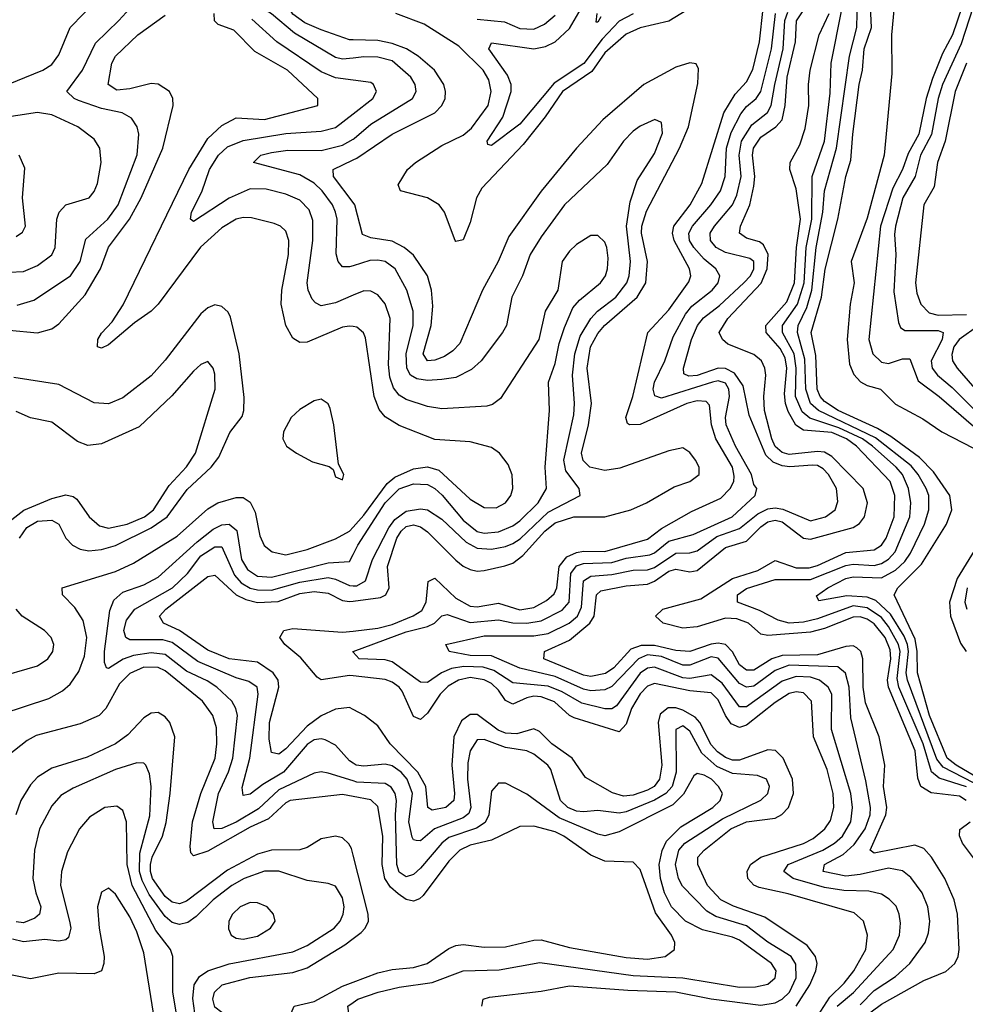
# Model space of a CAD drawing. Header units: inches. Extents: x 884549 to 1028252, y 526810 to 653624.
# Tile 732 of 1056: x 999059 to 1001727, y 584555 to 587332. Entities that reach past the tile are written whole.
import ezdxf

# ---------------------------------------------------------------- set-up
doc = ezdxf.new("R2010")
doc.units = ezdxf.units.IN
doc.header["$MEASUREMENT"] = 0
doc.layers.add('A9598', color=7, linetype='Continuous')
doc.layers.add('B0508', color=7, linetype='Continuous')

msp = doc.modelspace()

# ---------------------------------------------------------------- linework, layer by layer
at = {"layer": 'A9598', "color": 5}
for points, elevation in [([(1000000, 587224.3), (999970, 587221.2), (999950, 587225.4), (999834.2, 587294.2), (999770, 587348.7), (999736.6, 587370), (999725.1, 587390), (999730, 587401.6), (999778.2, 587450), (999792.1, 587487.9), (999786.5, 587530), (999770.2, 587590), (999769, 587611), (999777.2, 587622.8), (999790, 587625.4), (999850, 587613.3), (999909.2, 587610.8), (999970, 587629.2), (1000000, 587630.4)], 2040), ([(1000000, 587275.2), (999990, 587275.4), (999910, 587303.6), (999863.9, 587323.9), (999830, 587347.9), (999805.3, 587390), (999809.6, 587410), (999836, 587450), (999843.1, 587470), (999842.3, 587510), (999824.6, 587570), (999830, 587574.8), (999850, 587578.6), (999890, 587575.4), (999957.8, 587557.8), (1000000, 587538.4)], 2020), ([(999052.6, 586527.4), (999099, 586541), (999203.1, 586610), (999230.3, 586650), (999246.1, 586713.9), (999308.3, 586770), (999337.6, 586810), (999391.3, 586951.3), (999396, 587010), (999390.7, 587030.7), (999374.6, 587054.6), (999348.3, 587070), (999290, 587081.8), (999224.9, 587104.9), (999213.3, 587110), (999192.5, 587130), (999236.4, 587190), (999273.5, 587266.5), (999339.1, 587330), (999411.7, 587410)], 2140), ([(998879.8, 587090), (999124.7, 587190), (999150, 587206.4), (999170, 587232.9), (999202, 587310), (999279.3, 587390)], 2160), ([(1000000, 586466.8), (999990, 586468.5), (999970, 586465.4), (999870, 586423.1), (999850, 586422), (999830, 586434.4), (999809.9, 586470), (999796.7, 586530), (999799.2, 586570), (999817.6, 586670), (999818.8, 586710), (999810, 586736.2), (999795.5, 586750), (999777.6, 586757.6), (999713.7, 586773.7), (999690, 586774.4), (999670, 586769.4), (999630, 586745.2), (999569.5, 586690.5), (999450.3, 586530), (999430.1, 586510), (999382.9, 586477.1), (999310, 586415), (999290, 586406.2), (999279.2, 586410), (999280.3, 586430), (999290, 586448.6), (999320, 586480), (999351.7, 586528.3), (999536.8, 586910), (999590, 586997), (999630, 587033.6), (999670, 587055.5), (999750, 587050.7), (999900.4, 587090), (999900.7, 587110), (999815.3, 587190), (999723.2, 587243.2), (999663.2, 587303.2), (999619.2, 587319.2), (999609.4, 587329.4), (999608, 587350)], 2080), ([(999030, 586456.5), (999110, 586449.3), (999150, 586460.6), (999170, 586474.6), (999243.8, 586556.2), (999287.7, 586630), (999309.6, 586690.4), (999369.4, 586770), (999401.8, 586830), (999463.3, 586970), (999492, 587090), (999491.1, 587110), (999482, 587130), (999450.3, 587150.3), (999430, 587152.5), (999370, 587137.6), (999333.8, 587133.8), (999308.6, 587150), (999319.4, 587210), (999329.9, 587230), (999392.8, 587290), (999470, 587345.4)], 2120), ([(1000000, 587161.8), (999950, 587168.5), (999910, 587185.5), (999784.6, 587270), (999714.2, 587334.2)], 2060), ([(999030, 586620.1), (999070, 586622.7), (999110, 586639.4), (999150, 586669.5), (999159.9, 586690), (999164.6, 586770), (999171.1, 586790), (999190, 586810.1), (999255.3, 586830), (999270, 586848), (999278.6, 586870), (999289.1, 586930), (999285.2, 586970), (999270, 586995.9), (999223.1, 587030), (999150, 587064.3), (999109.6, 587070.4), (998930, 587043.4)], 2160), ([(1000000, 586555.3), (999950, 586534.3), (999910, 586525.8), (999893.4, 586533.4), (999884.2, 586544.2), (999873.2, 586570), (999870.8, 586590), (999886.5, 586710), (999886.5, 586766.5), (999876.1, 586796.1), (999850, 586823.1), (999810, 586840.3), (999754.3, 586854.3), (999710, 586855.8), (999650, 586829.3), (999550, 586763.2), (999541.4, 586770), (999543.9, 586790), (999573.1, 586846.9), (999595.1, 586910), (999619.8, 586950), (999645.8, 586974.2), (999690, 586991.6), (999810, 587011.3), (999910, 587018), (999950, 587028.8), (1000000, 587067.1)], 2060), ([(1000000, 586638.4), (999990, 586635.3), (999970, 586635.2), (999958, 586650), (999951.9, 586671.9), (999954.7, 586770), (999950.6, 586790), (999941.5, 586810), (999912.2, 586850), (999890, 586871.1), (999850, 586894.9), (999718.9, 586930), (999739.8, 586950), (999770, 586958.2), (999815.6, 586964.4), (999910, 586963.9), (999970, 586978.1), (1000000, 586995.7)], 2040), ([(999050, 586721.2), (999067.1, 586732.9), (999075.4, 586750), (999067.5, 586830), (999073.6, 586913.6), (999058.2, 586950)], 2180), ([(1000000, 586816.4), (999944.7, 586890), (999943.4, 586910), (1000000, 586937.1)], 2020), ([(999058.8, 585870), (999079.7, 585900.3), (999110, 585918.4), (999150, 585920.9), (999169.5, 585909.5), (999190.1, 585870), (999208, 585850), (999230, 585838.9), (999254.8, 585834.8), (999290, 585837.7), (999330, 585849), (999430, 585899.4), (999475.2, 585930), (999532.2, 586007.8), (999599.9, 586070), (999621.2, 586098.8), (999652, 586168), (999686.6, 586213.4), (999691.8, 586230), (999692.8, 586267.2), (999679, 586390), (999653.8, 586493.8), (999647.3, 586507.3), (999630, 586523.9), (999610, 586527.9), (999590, 586519.6), (999570, 586502.8), (999470, 586371.7), (999430, 586327.5), (999350, 586266.1), (999310, 586248.8), (999270, 586251.6), (999170, 586303.1), (999043.2, 586323.2)], 2120), ([(999020.3, 585910), (999070.8, 585949.2), (999150, 585981.9), (999190, 585992.4), (999210, 585987.9), (999220.4, 585980.4), (999255.3, 585930), (999284.6, 585904.6), (999310, 585898.5), (999363, 585910), (999411.2, 585930), (999437.2, 585950), (999481.4, 586018.6), (999530, 586071.5), (999555.4, 586110), (999610.4, 586290), (999610, 586332.7), (999604.8, 586350), (999590, 586368.5), (999570, 586359.8), (999550, 586341), (999488.3, 586271.7), (999396.1, 586183.9), (999290, 586135.8), (999251.7, 586131.7), (999222.3, 586142.3), (999150, 586197), (999090, 586209.9), (999050, 586227)], 2140), ([(999010, 585374.4), (999142.1, 585417.9), (999180.6, 585439.4), (999201.8, 585458.2), (999226.1, 585493.9), (999242.3, 585537.7), (999248.9, 585590), (999238.3, 585638.3), (999214.8, 585674.8), (999180.2, 585710), (999179.1, 585730), (999330, 585775.6), (999380.5, 585799.5), (999504.1, 585875.9), (999590, 585952.7), (999618.5, 585970), (999670, 585984.8), (999690, 585984.4), (999710, 585972), (999723.3, 585943.4), (999736.4, 585876.4), (999749.2, 585849.2), (999771.3, 585831.3), (999810, 585823.5), (999870, 585838.5), (999950, 585868.3), (999990, 585889.8), (1000000, 585901.1)], 2080), ([(1000000, 585185.2), (999930, 585206.9), (999910, 585211.1), (999890, 585207.2), (999790, 585160.7), (999733.5, 585106.5), (999670, 585068.9), (999630, 585051.5), (999608.2, 585050), (999604.5, 585070), (999620.1, 585150), (999648.7, 585211.3), (999660.3, 585250), (999673.5, 585370), (999669.5, 585390), (999658.1, 585410), (999615.9, 585450), (999587.9, 585467.9), (999530, 585494.5), (999470, 585542.1), (999430, 585546.3), (999380.4, 585539.6), (999351.2, 585528.8), (999310, 585502.1), (999304.3, 585504.3), (999299, 585519), (999299, 585550), (999313.6, 585666.4), (999324.6, 585695.4), (999350, 585717.4), (999410, 585738.7), (999450, 585759.9), (999560.1, 585859.9), (999605, 585895), (999630, 585907.5), (999650, 585909.8), (999671.7, 585891.7), (999685.4, 585810), (999701.7, 585781.7), (999730, 585763.2), (999770, 585759.7), (999930, 585800.6), (999990, 585804.6), (1000000, 585824.1)], 2060), ([(1000000, 585235.5), (999990, 585242), (999950, 585286.4), (999921.4, 585301.4), (999910, 585304.4), (999890, 585300.9), (999870, 585288.3), (999803.8, 585210), (999745.1, 585174.9), (999710, 585148), (999690, 585144.4), (999686.7, 585166.7), (999708.5, 585250), (999731.7, 585430), (999729.3, 585450), (999706.1, 585466.1), (999670, 585476.2), (999562, 585522), (999490, 585575.9), (999463.2, 585583.2), (999370, 585583.4), (999358.6, 585590), (999353, 585610), (999361.1, 585638.9), (999384.3, 585670), (999490.5, 585730), (999533.2, 585770), (999570, 585820.6), (999610, 585845.6), (999630, 585846), (999665.4, 585765.4), (999684.4, 585744.4), (999710, 585729.3), (999730, 585724.2), (999770, 585723.8), (999850, 585745.8), (999930, 585759.1), (999950, 585754.7), (999990, 585736.2), (1000000, 585735.9)], 2040), ([(1000000, 585387.2), (999990, 585392.6), (999950, 585387.6), (999910, 585368.8), (999870, 585339.7), (999810, 585275.5), (999790, 585260.6), (999770, 585266), (999763.1, 585303.1), (999764.4, 585350), (999790.2, 585450), (999789, 585470), (999774.1, 585490), (999730, 585519.9), (999650.1, 585529.9), (999590, 585554), (999510, 585609.7), (999464.8, 585630), (999453.7, 585650), (999471.3, 585670), (999590, 585762.2), (999610, 585765.3), (999669.9, 585709.9), (999696.9, 585696.9), (999730, 585688.6), (999788.7, 585691.3), (999850, 585713.8), (999890, 585719.5), (999930, 585714.8), (999970, 585694.5), (999990, 585691.1), (1000000, 585692.5)], 2020), ([(998985.9, 585474.1), (999110, 585510.4), (999139, 585530), (999152.7, 585550), (999155.4, 585570), (999147.8, 585590), (999129.9, 585610), (999066.2, 585650), (999049.6, 585670)], 2120), ([(1000000, 585481.4), (999990, 585482.5), (999910, 585470.9), (999898.3, 585478.3), (999852.5, 585532.5), (999807.8, 585570), (999793.5, 585590), (999804.1, 585610), (999830, 585615.5), (999970, 585604.5), (1000000, 585608.1)], 1980), ([(1000000, 585548.8), (999998.9, 585550), (1000000, 585550.4)], 1960), ([(1000000, 585141.3), (999970, 585147), (999822.1, 585130), (999810, 585123.9), (999761.6, 585078.4), (999710, 585054.7), (999590, 584987.2), (999550, 584973.8), (999542.5, 584982.5), (999540, 585000), (999546.9, 585070), (999570, 585150.1), (999611, 585250), (999615.9, 585290), (999614.7, 585334.7), (999604.4, 585370), (999575.2, 585410), (999470, 585496), (999450, 585505.2), (999410, 585505.9), (999370, 585488.5), (999341.2, 585458.8), (999302.6, 585390), (999283.6, 585370), (999230, 585346.7), (999106.1, 585313.9), (999080.6, 585299.4), (998990, 585228.9)], 2080), ([(1000000, 584975.8), (999995.1, 584995.1), (999988, 585008), (999970, 585024.5), (999950, 585029.9), (999910, 585022.1), (999870, 584998), (999850, 584991.1), (999770, 584990.2), (999730, 584978.5), (999645.9, 584934.1), (999530, 584846.6), (999510, 584838.7), (999490, 584843.3), (999470, 584859.4), (999434.5, 584910), (999428.1, 584930), (999428, 584950), (999432.9, 584970), (999462.1, 585030), (999472.3, 585067.7), (999484.3, 585150), (999497.4, 585310), (999482.9, 585350), (999470, 585365.9), (999450, 585378.2), (999430, 585376.7), (999410, 585363.7), (999364.2, 585315.8), (999329.8, 585290.2), (999250, 585252.2), (999150, 585221.4), (999110, 585196.4), (999090, 585174.2), (999063, 585130), (999048.8, 585090)], 2120), ([(999556.1, 584510), (999548.1, 584571.9), (999551.9, 584610), (999566.6, 584633.4), (999590, 584650.1), (999650, 584669.8), (999830, 584703.7), (999870, 584721.3), (999946.8, 584770), (999963.6, 584790), (999972.3, 584810), (999974.5, 584830), (999970, 584855.4), (999950, 584888.9), (999930, 584896.5), (999870, 584904.2), (999790.8, 584930.8), (999750, 584930.9), (999692.8, 584910), (999658.1, 584890), (999605.1, 584850), (999557.1, 584802.9), (999533.9, 584786.1), (999510, 584780.7), (999490, 584786), (999470, 584802.7), (999424.8, 584864.8), (999404.5, 584904.5), (999397.7, 584930), (999398.7, 584981.3), (999426.5, 585086.5), (999430.3, 585170), (999425.6, 585205.6), (999415, 585230), (999410, 585235.5), (999390, 585236.1), (999330, 585217.9), (999210, 585164.7), (999176, 585144), (999150, 585114.8), (999115.7, 585050), (999100.8, 584990), (999096.5, 584910), (999104.8, 584870), (999119.4, 584830), (999115.2, 584810), (999102.2, 584797.8), (999070, 584784.8), (999050, 584788.1)], 2140), ([(999511.6, 584471.6), (999491.7, 584590), (999491, 584690), (999484.7, 584710), (999443.8, 584763.8), (999376.5, 584890), (999362.2, 584950), (999361.2, 585070), (999350, 585101.5), (999333.9, 585114), (999299.5, 585110), (999256.6, 585083.4), (999228.3, 585050), (999194.5, 584985.5), (999177.5, 584930), (999174.2, 584890), (999200.3, 584790), (999203.3, 584770), (999196.7, 584743.3), (999190, 584736.8), (999170, 584733.5), (999130, 584737.9), (999070, 584731.7), (999039.1, 584739.1)], 2160), ([(999437, 584530), (999410, 584700.4), (999390, 584759.8), (999370, 584802), (999330, 584865.6), (999310, 584882.6), (999290, 584871.5), (999278.6, 584830), (999283.3, 584770), (999298, 584690), (999297.2, 584670), (999290.1, 584649.9), (999270, 584641.7), (999170, 584643.6), (999090, 584626.9), (999010, 584642.7)], 2180), ([(1000000, 584294.8), (999990, 584294.6), (999970, 584299.9), (999850, 584378.7), (999790, 584424.8), (999730, 584445.8), (999718.1, 584458.1), (999689.4, 584510), (999670, 584521.7), (999630, 584532), (999610, 584547.2), (999604.1, 584570), (999609.3, 584590), (999630.2, 584609.8), (999708.8, 584631.2), (999830, 584645.2), (999870, 584658.2), (999976.7, 584723.3), (1000000, 584741)], 2120), ([(1000000, 584458), (999984.4, 584464.4), (999922.7, 584482.7), (999858.3, 584510), (999825.3, 584530), (999833.6, 584550), (999890, 584563.2), (999970, 584606.2), (1000000, 584617.7)], 2080), ([(1000000, 584527.2), (999987.6, 584530), (999985.4, 584550), (1000000, 584560.6)], 2060)]:
    msp.add_lwpolyline(points, dxfattribs=dict(at, elevation=elevation))
for points, elevation in [([(999910, 586261.9), (999890, 586257.9), (999850, 586233.2), (999825, 586210), (999803.9, 586170), (999801.3, 586150), (999811.7, 586130), (999840.3, 586110), (999885.5, 586085.5), (999932.5, 586072.5), (999943.4, 586063.4), (999950, 586043), (999970, 586034.8), (999973.3, 586050), (999959.1, 586079.1), (999945.8, 586190), (999935.6, 586235.6), (999929.4, 586249.4)], 2120), ([(999710, 584842.2), (999680.9, 584830), (999659.8, 584810), (999649.6, 584790), (999648.1, 584768.1), (999656.2, 584750), (999670, 584742.1), (999690, 584739), (999730, 584747.8), (999767, 584770), (999780.3, 584790), (999775.8, 584810), (999757.6, 584830), (999730, 584841.6)], 2160)]:
    msp.add_lwpolyline(points, close=True, dxfattribs=dict(at, elevation=elevation))
at = {"layer": 'B0508', "color": 5}
for points, elevation in [([(1000790, 587348.8), (1000750, 587328.4), (1000702.1, 587277.9), (1000650.8, 587209.2), (1000566.8, 587153.2), (1000470, 587037.9), (1000390, 586978), (1000380.3, 586980.3), (1000378, 586990), (1000422.7, 587057.3), (1000445.8, 587130), (1000445.4, 587150), (1000435.7, 587175.7), (1000383.2, 587250), (1000390, 587267.4), (1000510, 587250.3), (1000543, 587257), (1000570, 587270.1), (1000610, 587307.9), (1000650, 587375.7)], 1960), ([(1001395, 584484.9), (1001490, 584556.1), (1001610, 584622.6), (1001671.7, 584648.3), (1001697.1, 584670), (1001706.8, 584690), (1001709.4, 584710), (1001704.9, 584810), (1001695.3, 584850), (1001668.5, 584910), (1001631.4, 584970), (1001610, 584994.8), (1001584, 585004), (1001470, 584981.9), (1001458.1, 584990), (1001502.1, 585090), (1001505, 585110), (1001495.6, 585170), (1001500.1, 585230), (1001483.4, 585310), (1001445.6, 585405.6), (1001438.9, 585450), (1001437.8, 585530), (1001431.8, 585550), (1001420.4, 585560.4), (1001410, 585566.1), (1001390, 585564.6), (1001310, 585541.1), (1001210, 585539.5), (1001181.4, 585530), (1001130, 585497.6), (1001110, 585497.3), (1001090, 585512.9), (1001069.8, 585549.8), (1001050, 585570.6), (1001030, 585574.1), (1001010, 585571.2), (1000950, 585550.5), (1000910, 585553.6), (1000850, 585567.8), (1000812.5, 585567.5), (1000783.3, 585556.8), (1000735.2, 585504.8), (1000712.1, 585487.9), (1000670, 585479.8), (1000650, 585484), (1000538, 585530), (1000539.4, 585550), (1000610, 585582.6), (1000667.4, 585630), (1000680.2, 585650), (1000686.5, 585710), (1000698.5, 585721.5), (1000770, 585736.1), (1000830, 585740.2), (1000850, 585748.7), (1000890, 585776.6), (1000910, 585782.6), (1000950, 585775), (1000970, 585779.2), (1001050, 585843.4), (1001110, 585861.6), (1001150, 585902.1), (1001170, 585916), (1001190, 585920.4), (1001210, 585916.3), (1001270, 585870.3), (1001290, 585866.8), (1001410, 585900.1), (1001428.6, 585911.4), (1001442.6, 585930), (1001450.9, 585970), (1001438.3, 586010), (1001350, 586100.3), (1001330, 586112.4), (1001310, 586115), (1001230, 586105.8), (1001210, 586111.8), (1001190, 586129.1), (1001180.6, 586150), (1001160.2, 586230), (1001158.2, 586270), (1001163.8, 586330), (1001161.4, 586350), (1001152, 586370), (1001130, 586387.9), (1001057.3, 586417.3), (1001042.2, 586430), (1001032.4, 586450), (1001057, 586490), (1001150.8, 586589.2), (1001167.8, 586630), (1001170.3, 586670), (1001157.3, 586697.3), (1001146.2, 586706.2), (1001110, 586716.3), (1001089.9, 586730), (1001092.5, 586750), (1001119.2, 586810), (1001130, 586863.2), (1001133.3, 586890), (1001126.1, 586950), (1001128.9, 586970), (1001150, 587000.8), (1001192, 587030), (1001210, 587050.1), (1001218.8, 587090), (1001224, 587170), (1001247.4, 587270), (1001250.9, 587329.1), (1001290.7, 587390)], 1920), ([(1001750, 585179.7), (1001664.1, 585224.1), (1001646.3, 585246.3), (1001563.5, 585470), (1001560.3, 585490), (1001566.1, 585550), (1001563.7, 585570), (1001553.9, 585593.9), (1001515.9, 585655.9), (1001474.1, 585694.1), (1001450, 585703.7), (1001392.2, 585707.8), (1001313.6, 585693.6), (1001307.2, 585707.2), (1001339.2, 585730), (1001390, 585755.9), (1001410, 585761.1), (1001490, 585757.8), (1001530, 585779.5), (1001556.2, 585803.8), (1001572.2, 585827.8), (1001611.8, 585910), (1001623.9, 585950), (1001623.6, 585990), (1001616.5, 586010), (1001594.2, 586050), (1001574, 586074), (1001473.2, 586153.2), (1001312.3, 586230), (1001290.2, 586250), (1001277.1, 586290), (1001274.5, 586374.5), (1001253.5, 586450), (1001255.1, 586470), (1001279.3, 586520.7), (1001293.7, 586570), (1001305.9, 586690), (1001325.3, 586790), (1001329.8, 586850.2), (1001363, 586970), (1001400.5, 587230), (1001421.1, 587310), (1001423, 587390)], 1840), ([(1001528.1, 587390), (1001518.3, 587290), (1001519.1, 587180.9), (1001497.5, 586950), (1001450, 586773.1), (1001405, 586650), (1001413, 586590), (1001401.8, 586530), (1001393.4, 586430), (1001400.5, 586360.5), (1001412.1, 586332.1), (1001431.4, 586311.5), (1001450, 586301), (1001487.9, 586290), (1001530, 586248.5), (1001606.6, 586206.6), (1001660.8, 586170), (1001750, 586123.5)], 1820), ([(1000000, 585608.1), (1000070, 585616.5), (1000110, 585626.5), (1000169.1, 585650.9), (1000193.8, 585666.2), (1000205.8, 585690), (1000212.1, 585747.9), (1000230, 585757.5), (1000290, 585701), (1000330, 585678.5), (1000350, 585676.5), (1000410, 585687), (1000470, 585667.6), (1000510, 585674.2), (1000545.5, 585694.5), (1000566.9, 585713.1), (1000574.4, 585730), (1000581.3, 585790), (1000602.8, 585817.2), (1000630, 585829.9), (1000650, 585833.5), (1000710, 585832.5), (1000830, 585867.3), (1000870, 585897.7), (1000954.7, 585945.3), (1001037.1, 585983), (1001063.7, 586010), (1001073.7, 586030), (1001075.2, 586044.8), (1001070.1, 586070.1), (1001023, 586150), (1001011.1, 586190), (1001005, 586245), (1000995.6, 586255.6), (1000970, 586257.2), (1000941.5, 586250), (1000810, 586191), (1000779.7, 586190), (1000773.7, 586193.7), (1000769.6, 586210), (1000788.6, 586270), (1000831.2, 586450), (1000890, 586514.4), (1000947.2, 586592.8), (1000952.3, 586610), (1000949.1, 586630), (1000905.1, 586710), (1000900.9, 586730), (1000904.7, 586750), (1000950.8, 586810), (1000983.1, 586870), (1001045.7, 587070), (1001077.5, 587122.5), (1001110, 587157.4), (1001127.6, 587192.4), (1001145.8, 587270), (1001156.1, 587363.9)], 1980), ([(1000000, 585550.4), (1000150, 585606.1), (1000210, 585620.9), (1000229.4, 585630.6), (1000250, 585650.6), (1000265.5, 585654.5), (1000330, 585632.5), (1000410, 585639.6), (1000450, 585631.4), (1000490, 585630), (1000530, 585637.2), (1000590, 585667.2), (1000609.7, 585690), (1000614.4, 585770), (1000630, 585792.2), (1000650, 585798.3), (1000730, 585801.6), (1000770, 585813.3), (1000836.7, 585823.3), (1000850, 585828.6), (1000890, 585861.6), (1000959.4, 585880.6), (1001069.3, 585930), (1001134.2, 585990), (1001138.3, 586010), (1001130, 586021.6), (1001123.3, 586050), (1001078.6, 586130), (1001052.2, 586190), (1001050, 586210), (1001061.4, 586270), (1001059.6, 586290), (1001050, 586307.2), (1001030, 586313.7), (1001013.7, 586310), (1000870, 586265.2), (1000851.1, 586271.1), (1000846.1, 586290), (1000849.9, 586310), (1000879.5, 586370), (1000902.4, 586437.6), (1000937.9, 586502.1), (1000955.8, 586524.1), (1001012.9, 586570), (1001029.4, 586590), (1001034.6, 586610), (1001023.2, 586630), (1000990, 586657.1), (1000961.4, 586690), (1000949, 586710), (1000946.8, 586730), (1000957, 586750), (1001009.3, 586810), (1001035.9, 586850), (1001048.9, 586890), (1001053.4, 586970), (1001066.1, 587013.9), (1001093.2, 587066.8), (1001110, 587087.7), (1001137.1, 587110), (1001149.8, 587130.2), (1001180.2, 587250), (1001190.9, 587350)], 1960), ([(1000940.8, 587359.2), (1000890, 587328.1), (1000810, 587309.3), (1000770, 587292.1), (1000710, 587238.6), (1000673.6, 587186.4), (1000590.4, 587130), (1000541.7, 587058.3), (1000479.9, 586980.1), (1000362.7, 586857.3), (1000347.5, 586830), (1000330, 586760.9), (1000310, 586711.6), (1000290, 586707.3), (1000287.8, 586710), (1000257.3, 586790), (1000242.7, 586810), (1000209.9, 586829.9), (1000134, 586850), (1000126.8, 586866.8), (1000153.6, 586910), (1000176.3, 586930), (1000250, 586977.6), (1000310, 587007.1), (1000333.8, 587026.2), (1000380.5, 587090), (1000389.6, 587130), (1000382.5, 587162.5), (1000366.9, 587190), (1000297.9, 587257.9), (1000200.1, 587320.1), (1000120.8, 587350)], 1980), ([(1001430, 584554.2), (1001470, 584594.2), (1001530, 584633.8), (1001570.7, 584670), (1001613.8, 584730), (1001622.9, 584757.1), (1001626.7, 584790), (1001621.2, 584830), (1001604.7, 584870), (1001573.1, 584913.1), (1001550, 584931.9), (1001510, 584939), (1001430, 584921.2), (1001390, 584917), (1001325.9, 584930), (1001329.9, 584950), (1001381.9, 584978.1), (1001413.6, 585006.4), (1001443.9, 585050), (1001458.1, 585090), (1001458.9, 585110), (1001445.9, 585185.9), (1001403.7, 585363.7), (1001398.9, 585450), (1001389.1, 585489.1), (1001367.1, 585507.1), (1001230, 585512.3), (1001190, 585496.6), (1001130, 585452.2), (1001110, 585449.7), (1001090, 585460.2), (1001030, 585531.4), (1001010, 585535.7), (1000950, 585512), (1000930, 585512.3), (1000870, 585536.1), (1000830, 585541.3), (1000804.8, 585530), (1000730, 585452), (1000710, 585442), (1000670, 585439.8), (1000650, 585444.2), (1000570, 585480.3), (1000470, 585503.1), (1000390, 585537.9), (1000330, 585539.5), (1000271.2, 585550), (1000261.1, 585570), (1000370, 585594.5), (1000510, 585594.8), (1000550, 585601), (1000609.5, 585630), (1000633, 585650), (1000644.6, 585675.4), (1000649.8, 585750), (1000670, 585762.7), (1000730, 585767.7), (1000790, 585779.5), (1000830, 585780.4), (1000850, 585787.7), (1000910, 585827.9), (1000950, 585828.4), (1000970, 585834.7), (1001025.4, 585874.6), (1001090, 585897), (1001141.3, 585938.7), (1001170, 585952.5), (1001190, 585955.3), (1001212.1, 585952.1), (1001290, 585919.3), (1001332.8, 585930), (1001359.7, 585950), (1001366.9, 585973.1), (1001363.4, 586010), (1001340.7, 586050), (1001325.8, 586065.8), (1001310, 586074.8), (1001295.9, 586076), (1001231.4, 586071.4), (1001210, 586073.9), (1001184.8, 586084.8), (1001163.9, 586103.9), (1001117.1, 586217.1), (1001099.9, 586299.9), (1001075.9, 586335.9), (1001050, 586348.9), (1001030, 586350), (1000970, 586329.2), (1000946.6, 586326.6), (1000933.2, 586333.2), (1000932.2, 586350), (1000954.4, 586430), (1000971.5, 586470), (1000988.3, 586491.7), (1001033.4, 586526.6), (1001102.2, 586590), (1001120.5, 586610), (1001130.4, 586630), (1001129.9, 586650), (1001118.8, 586658.8), (1001050, 586675.7), (1001023.8, 586690), (1001007.9, 586710), (1001007.5, 586730), (1001019, 586750), (1001069.9, 586810), (1001082.6, 586837.4), (1001094.2, 586890), (1001088.9, 586950), (1001095.6, 586990), (1001124.4, 587035.6), (1001168.9, 587071.1), (1001179.5, 587090), (1001189.2, 587150), (1001213.4, 587250), (1001217.9, 587330), (1001226.2, 587353.8)], 1940), ([(1000699, 587341), (1000690, 587325.3), (1000685.5, 587325.5), (1000688.1, 587350)], 1940), ([(1001729.5, 585130), (1001710, 585142.8), (1001630, 585152.1), (1001601.2, 585170), (1001592.7, 585192.7), (1001584.9, 585270), (1001509.8, 585450), (1001507.6, 585470), (1001516.7, 585530), (1001515.2, 585555.2), (1001500.3, 585590), (1001470, 585628.5), (1001450, 585642), (1001430, 585648.1), (1001410, 585647.4), (1001330, 585615.7), (1001290, 585604.7), (1001170, 585595.6), (1001150, 585599.2), (1001115.4, 585630), (1001082.7, 585642.7), (1001050, 585644.1), (1000970, 585619.8), (1000930, 585616.4), (1000874.1, 585630), (1000852.6, 585650), (1000874, 585670), (1000981.1, 585698.9), (1001070, 585755.9), (1001141.1, 585778.9), (1001190, 585807.3), (1001250, 585786.8), (1001286.7, 585786.7), (1001310, 585793), (1001390, 585829.3), (1001470, 585837.5), (1001490, 585850.1), (1001503.5, 585870), (1001525.7, 585930), (1001528.1, 585990), (1001514.8, 586030), (1001420.2, 586130), (1001391.7, 586150), (1001350, 586167.7), (1001270, 586175), (1001248.6, 586188.6), (1001226.8, 586226.9), (1001219.1, 586250), (1001217, 586277), (1001222.9, 586350), (1001218.3, 586378.4), (1001204.6, 586404.6), (1001165, 586450), (1001164.4, 586470), (1001223.6, 586536.4), (1001245, 586590), (1001250.9, 586690), (1001262, 586770), (1001250, 586855.8), (1001232.2, 586910), (1001233, 586930), (1001260.2, 586979.8), (1001274.7, 587025.3), (1001285.5, 587090), (1001284.4, 587150), (1001289.2, 587190), (1001314.8, 587290), (1001342.3, 587350)], 1880), ([(1001730, 585169.1), (1001652.7, 585192.7), (1001631.4, 585211.4), (1001607.8, 585290), (1001539.4, 585450), (1001534.7, 585474.7), (1001542.5, 585550), (1001538.6, 585570), (1001510, 585621.4), (1001490, 585646.4), (1001450, 585673.4), (1001410, 585678.9), (1001310, 585642.2), (1001270, 585632.8), (1001230, 585630.6), (1001199, 585639), (1001146, 585666), (1001084.4, 585690), (1001084.4, 585710), (1001110, 585728), (1001190, 585753.3), (1001290, 585753.3), (1001390, 585792.7), (1001410, 585796.5), (1001470, 585793.2), (1001490, 585798.5), (1001510, 585810.9), (1001528.9, 585831.1), (1001570.4, 585930), (1001573.5, 585970), (1001566.8, 586010), (1001549.7, 586050), (1001531.4, 586070), (1001464.8, 586130), (1001436.3, 586150), (1001370, 586181.4), (1001288.2, 586208.2), (1001266.6, 586226.6), (1001248, 586270), (1001249.7, 586350), (1001244.2, 586390), (1001211.4, 586450), (1001210.9, 586470), (1001253.8, 586530), (1001272.3, 586590), (1001277.7, 586690), (1001293.9, 586770), (1001294.5, 586890), (1001329.7, 586990), (1001345.1, 587125.1), (1001348.4, 587210), (1001378.5, 587361.5)], 1860), ([(1001769.8, 585189.8), (1001700.9, 585230), (1001675.7, 585250), (1001625.7, 585370), (1001591.5, 585490), (1001590.8, 585550), (1001585, 585585), (1001526.4, 585710), (1001536.1, 585730), (1001603.5, 585796.5), (1001673.4, 585910), (1001688.8, 585950), (1001683.4, 585990), (1001637, 586057), (1001597.9, 586097.9), (1001517, 586157), (1001479.2, 586179.2), (1001368.5, 586230), (1001330, 586255.8), (1001317, 586270), (1001309, 586290), (1001305.1, 586385.1), (1001292.4, 586450), (1001320.7, 586550), (1001331, 586629), (1001367.5, 586770), (1001389.4, 586890), (1001403.6, 586936.4), (1001409.2, 587010), (1001427.4, 587150), (1001437.1, 587190), (1001441.6, 587250), (1001462.2, 587310), (1001459.4, 587370)], 1820), ([(1001717.6, 587370), (1001690.8, 587290), (1001662.5, 587237.5), (1001633.8, 587166.2), (1001616.5, 587110), (1001595.7, 587010), (1001565.1, 586954.9), (1001549.6, 586910), (1001522.3, 586857.7), (1001487.2, 586750), (1001454.4, 586430), (1001466.1, 586390), (1001490, 586366.1), (1001510, 586363), (1001550, 586375.8), (1001570, 586376.3), (1001593.9, 586313.9), (1001652.6, 586270), (1001791.4, 586150)], 1840), ([(1001749.2, 587369.2), (1001715.2, 587264.8), (1001662.6, 587150), (1001650.6, 587110), (1001631.8, 587008.2), (1001600.6, 586950), (1001584.9, 586890), (1001550.8, 586830), (1001529.6, 586750), (1001526.8, 586726.8), (1001531, 586670), (1001525.3, 586565.3), (1001538.3, 586478.3), (1001544.3, 586464.3), (1001555.9, 586455.9), (1001650, 586455.4), (1001664.1, 586450), (1001661.3, 586430), (1001630.6, 586370), (1001633.1, 586350), (1001647.8, 586330), (1001690, 586295), (1001822.9, 586162.9)], 1860), ([(1000350, 587334), (1000426.6, 587326.6), (1000470, 587307.2), (1000510, 587305.3), (1000540.2, 587319.8), (1000570, 587344.8)], 1980), ([(1000000, 586937.1), (1000010, 586941.9), (1000110, 587009.4), (1000230.5, 587069.5), (1000250.3, 587090), (1000259.4, 587110), (1000260.8, 587130), (1000255.9, 587150), (1000229.9, 587190), (1000183.1, 587230), (1000150.4, 587250), (1000110, 587265.4), (1000070, 587273.7), (1000000, 587275.2)], 2020), ([(1000000, 586995.7), (1000002.7, 586997.3), (1000050, 587038.1), (1000167.1, 587110), (1000177.8, 587130), (1000175, 587150), (1000162.5, 587170), (1000110, 587216.2), (1000070, 587226.6), (1000030, 587227.5), (1000000, 587224.3)], 2040), ([(1000000, 585692.5), (1000077.2, 585702.8), (1000092.4, 585710), (1000101.5, 585730), (1000096.8, 585790), (1000123.5, 585870), (1000135.8, 585890), (1000150, 585902.9), (1000170, 585907.9), (1000190, 585902.3), (1000210, 585888.1), (1000290, 585808.2), (1000310, 585791.2), (1000330, 585781.4), (1000350, 585777), (1000370, 585779.1), (1000427.9, 585792.1), (1000450, 585799.5), (1000478.7, 585821.3), (1000540.8, 585890), (1000570, 585913.6), (1000622.2, 585930), (1000710, 585930.2), (1000783.1, 585950), (1000827.8, 585970), (1000905.2, 586014.8), (1000950, 586030.1), (1000976.2, 586050), (1000975.6, 586070), (1000965.5, 586090), (1000950, 586111.9), (1000930, 586124.5), (1000890, 586116.8), (1000752.2, 586067.8), (1000710, 586061.1), (1000667.8, 586070), (1000648.8, 586088.8), (1000644.2, 586110), (1000664.1, 586190), (1000672.8, 586250), (1000660.5, 586350), (1000669.9, 586409.9), (1000690, 586446.9), (1000708.8, 586470), (1000800.9, 586550), (1000825.8, 586590), (1000830, 586650), (1000813.4, 586730), (1000814.3, 586750), (1000827.9, 586792.1), (1000920.8, 586970), (1000945.5, 587030), (1000972.6, 587152.6), (1000974.3, 587194.3), (1000967.7, 587207.7), (1000950, 587211.2), (1000910, 587198.5), (1000820.1, 587150), (1000704.7, 587050), (1000630, 586970.5), (1000530, 586848.7), (1000439.4, 586720.6), (1000408.7, 586650), (1000364.9, 586570), (1000300.5, 586419.5), (1000281.5, 586398.5), (1000257.4, 586382.6), (1000230, 586371.8), (1000210, 586369.9), (1000197.2, 586390), (1000220.4, 586470), (1000224.9, 586524.9), (1000220.8, 586570), (1000209.9, 586610), (1000170, 586668.2), (1000144, 586690), (1000110, 586708.2), (1000050, 586717.3), (1000026.6, 586726.6), (1000004.8, 586810), (1000000, 586816.4)], 2020), ([(1001730.3, 587209.7), (1001697.8, 587130), (1001670.1, 586990.1), (1001648.4, 586930), (1001639.2, 586860.8), (1001610.1, 586809.9), (1001586.5, 586590), (1001590, 586561.1), (1001601.2, 586530), (1001625.2, 586505.2), (1001650, 586499.3), (1001730, 586500.9)], 1880), ([(1000000, 587067.1), (1000055.8, 587110), (1000065.5, 587130), (1000057, 587150), (1000050, 587155), (1000000, 587161.8)], 2060), ([(1000000, 585735.9), (1000010, 585735.6), (1000035.2, 585750), (1000054.5, 585810), (1000101, 585899), (1000117.3, 585922.7), (1000150, 585946.6), (1000190, 585952.8), (1000210, 585950.1), (1000250, 585923.9), (1000318.7, 585858.7), (1000350, 585842), (1000390, 585839.1), (1000430, 585846.3), (1000450, 585854.8), (1000471.4, 585868.6), (1000550, 585943.5), (1000640.8, 585990), (1000638, 586010), (1000600.3, 586060.3), (1000594.3, 586090), (1000622.5, 586217.5), (1000624.7, 586250), (1000618.5, 586330), (1000625.1, 586390), (1000640.4, 586439.6), (1000670, 586489.7), (1000689.6, 586510.4), (1000741.2, 586550), (1000771.6, 586590), (1000778.3, 586610), (1000782, 586650), (1000771.5, 586750), (1000781.1, 586818.9), (1000801.3, 586878.7), (1000850, 586955.4), (1000872.8, 587012.8), (1000870, 587042.9), (1000850.7, 587050.7), (1000810, 587032.5), (1000790, 587018.3), (1000762.6, 586990), (1000716.4, 586923.6), (1000596.1, 586810), (1000530, 586719.9), (1000499.2, 586670), (1000477.4, 586610), (1000447.4, 586550), (1000432.8, 586470), (1000421.7, 586450), (1000360.8, 586370), (1000334.3, 586345.7), (1000290, 586323.4), (1000250, 586317.3), (1000210, 586315.2), (1000179.6, 586319.6), (1000162.1, 586330), (1000151.5, 586350), (1000150, 586390), (1000169.3, 586470), (1000169.6, 586510), (1000151.4, 586570), (1000118.7, 586630), (1000090.7, 586650), (1000070, 586654.3), (1000046.9, 586653.1), (1000000, 586638.4)], 2040), ([(1000000, 585824.1), (1000013.2, 585850), (1000090.7, 585970), (1000130, 586009.1), (1000170, 586022.9), (1000210, 586021.3), (1000230, 586010.4), (1000251.3, 585991.3), (1000310, 585921), (1000350, 585889), (1000370, 585884.5), (1000410, 585887.9), (1000450, 585904.6), (1000470, 585919.2), (1000521.9, 585970), (1000545.6, 586010), (1000541.2, 586070), (1000553.5, 586230), (1000550.7, 586310), (1000570, 586362.6), (1000581, 586419), (1000596, 586464), (1000619.8, 586520.2), (1000638.5, 586541.5), (1000698.1, 586590), (1000711.7, 586610), (1000717.6, 586630), (1000719.8, 586659.8), (1000715.3, 586690), (1000710, 586705.1), (1000690, 586724.2), (1000670, 586723.8), (1000630, 586698.5), (1000610, 586679.8), (1000589.5, 586650), (1000577.4, 586570), (1000541.6, 586510), (1000524.2, 586430), (1000415.9, 586264.1), (1000393.3, 586246.7), (1000377.5, 586242.5), (1000250, 586234.9), (1000210, 586241.8), (1000150, 586261.2), (1000130, 586273.3), (1000113.9, 586293.9), (1000103.8, 586323.8), (1000099.6, 586359.6), (1000104, 586490), (1000090.8, 586530.8), (1000070, 586556.7), (1000050, 586566.6), (1000030, 586567.9), (1000000, 586555.3)], 2060), ([(1000000, 585901.1), (1000030, 585935.1), (1000095.9, 586024.1), (1000118, 586042), (1000170, 586065.6), (1000210, 586071.7), (1000241.9, 586061.9), (1000330, 585980.5), (1000370, 585956.5), (1000403.9, 585956.1), (1000430, 585969.5), (1000444.7, 585990), (1000450.9, 586010), (1000448.9, 586048.9), (1000437.4, 586077.4), (1000413, 586110), (1000390, 586126), (1000330, 586142.1), (1000230, 586148.7), (1000130, 586187.5), (1000090, 586211.9), (1000073.4, 586233.4), (1000059.4, 586270), (1000035.3, 586435.3), (1000029.2, 586449.2), (1000010, 586465.2), (1000000, 586466.8)], 2080), ([(1001765, 586470), (1001709.1, 586430), (1001694.6, 586410), (1001688.3, 586388.3), (1001690.8, 586370), (1001703.9, 586350), (1001845.7, 586185.7)], 1880), ([(1001770, 585863.9), (1001704.1, 585755.9), (1001682.5, 585690), (1001684.9, 585650), (1001713.6, 585573.6), (1001728.7, 585550)], 1820), ([(1001732.3, 585730), (1001725.3, 585690), (1001730.6, 585670)], 1840), ([(1001365.1, 584550), (1001411.7, 584588.3), (1001523, 584710), (1001540.8, 584750), (1001544, 584784), (1001540.6, 584810), (1001531.8, 584831.8), (1001512.3, 584852.3), (1001490, 584865.5), (1001454.7, 584874.7), (1001384.1, 584875.9), (1001330, 584885.2), (1001241.4, 584910), (1001214.6, 584930), (1001227.4, 584950), (1001325, 584990), (1001358, 585010), (1001380.1, 585030), (1001403.5, 585070), (1001408.8, 585110), (1001404, 585150), (1001349.4, 585330), (1001350.2, 585430.2), (1001339.8, 585450), (1001315, 585470), (1001290, 585477.7), (1001250, 585479.8), (1001210, 585467.1), (1001110, 585394.1), (1001090, 585394), (1001040.7, 585460.7), (1001010, 585484.4), (1000950, 585474.2), (1000930, 585475.9), (1000850, 585506.3), (1000830, 585503.8), (1000810, 585489.2), (1000742.6, 585397.4), (1000730, 585388.3), (1000710, 585388.6), (1000644.8, 585404.8), (1000590, 585436.8), (1000550, 585452.8), (1000450, 585462.4), (1000397, 585497), (1000366.6, 585506.6), (1000312.2, 585507.8), (1000277.3, 585502.7), (1000249.3, 585490.7), (1000210, 585463.4), (1000190, 585464.2), (1000110, 585521.4), (1000090, 585526.7), (1000017, 585530), (1000000, 585548.8)], 1960), ([(1001302.3, 584510), (1001344.2, 584575.8), (1001385, 584615), (1001412.6, 584650), (1001446.1, 584710), (1001450.8, 584750), (1001439.9, 584790), (1001412.9, 584812.9), (1001227.2, 584867.2), (1001145, 584885), (1001130, 584891.8), (1001113.1, 584910), (1001111, 584930), (1001120.4, 584950), (1001150, 584970), (1001270, 585009), (1001297.2, 585022.8), (1001330.3, 585050), (1001346.1, 585073.9), (1001355.4, 585110), (1001353.6, 585150), (1001337.2, 585217.2), (1001298.5, 585310), (1001292.9, 585410), (1001270, 585434.3), (1001250, 585436.3), (1001230, 585431.6), (1001190, 585406.9), (1001110, 585342.9), (1001090, 585336.5), (1001066.7, 585346.7), (1001050.3, 585370.3), (1001030, 585414.4), (1001010, 585433.4), (1000950, 585439.7), (1000850, 585460), (1000830, 585452.7), (1000810, 585431.2), (1000785.4, 585390), (1000770, 585345.6), (1000750, 585323.8), (1000623.4, 585363.4), (1000610, 585370.2), (1000568.3, 585408.3), (1000530, 585422.7), (1000510, 585424.4), (1000490, 585419.9), (1000450, 585402.2), (1000430, 585412.5), (1000410, 585441.6), (1000390, 585459.7), (1000370, 585470.5), (1000330, 585477), (1000297.1, 585470), (1000267.7, 585452.3), (1000245.4, 585430), (1000210, 585376.4), (1000190, 585358.2), (1000170, 585367.5), (1000138.5, 585438.5), (1000130.1, 585450.1), (1000110, 585464.3), (1000090, 585471.3), (1000000, 585481.4)], 1980), ([(1001249.7, 584550), (1001287.9, 584610), (1001304.8, 584650), (1001308.4, 584670), (1001304.2, 584690), (1001280.8, 584720.8), (1001160.8, 584800.8), (1001072.4, 584832.4), (1001037.5, 584850), (1000999.4, 584890), (1000971.9, 584950), (1000972.3, 584970), (1000989.9, 584990), (1001065.6, 585050), (1001110, 585069.8), (1001190, 585080.7), (1001209.5, 585090.5), (1001228.3, 585110), (1001242.1, 585150), (1001239.7, 585190), (1001213.1, 585250), (1001191, 585271), (1001170, 585272.6), (1001090, 585244), (1001070, 585244.2), (1001050, 585251.2), (1001027.3, 585267.3), (1001010, 585286.9), (1000977.7, 585350), (1000964.9, 585364.9), (1000930, 585385.4), (1000910, 585391.3), (1000888.9, 585391.1), (1000866.1, 585373.9), (1000860.2, 585350), (1000870.9, 585230), (1000864.6, 585190), (1000849, 585170), (1000830, 585159.2), (1000790, 585145.2), (1000762.5, 585142.5), (1000731.9, 585151.9), (1000655.2, 585195.2), (1000617.6, 585250), (1000560.5, 585290), (1000525.2, 585325.2), (1000510, 585332.7), (1000461.9, 585318.1), (1000430, 585320), (1000408.9, 585328.9), (1000350, 585373), (1000330, 585372.7), (1000305.4, 585354.6), (1000284.2, 585310), (1000278.2, 585230), (1000285.8, 585150), (1000283.7, 585130), (1000261.7, 585110), (1000222.9, 585102.9), (1000210.4, 585110.4), (1000205, 585170), (1000182.6, 585210), (1000104.8, 585290), (1000070, 585341), (1000031.6, 585370), (1000000, 585387.2)], 2020), ([(1000362.6, 584550), (1000366.6, 584570), (1000384.4, 584575.6), (1000530, 584592.3), (1000610, 584607.2), (1000774.8, 584594.8), (1000910, 584590.5), (1001010, 584571.1), (1001150, 584552.6), (1001190, 584559), (1001210.1, 584569.9), (1001230.5, 584590), (1001249.7, 584630), (1001248.3, 584668.3), (1001235.5, 584690), (1001170, 584730.5), (1001110, 584776.3), (1001023.4, 584803.4), (1000997.6, 584817.6), (1000928.6, 584888.6), (1000917.4, 584910), (1000909.2, 584950), (1000918.6, 584990), (1000935.2, 585010), (1001041.9, 585078.1), (1001150, 585130.7), (1001169.9, 585150), (1001174.3, 585170), (1001166.3, 585190), (1001140.6, 585200.6), (1001070, 585206.1), (1001026.2, 585226.2), (1000983.3, 585263.3), (1000950, 585325.6), (1000930, 585340.5), (1000909.8, 585330), (1000911.1, 585210), (1000899.5, 585170), (1000881.8, 585150), (1000850, 585130.9), (1000770, 585097.8), (1000750, 585094.7), (1000690, 585102.3), (1000650, 585098), (1000630, 585100.5), (1000605.8, 585110), (1000584.9, 585130), (1000557.3, 585217.3), (1000548.8, 585230), (1000510, 585261.3), (1000489.9, 585269.9), (1000430, 585279.2), (1000370, 585302.6), (1000350, 585301.6), (1000330.4, 585270), (1000323.7, 585236.3), (1000322.8, 585190), (1000332.3, 585110), (1000326.2, 585093.8), (1000310, 585081), (1000229.9, 585050.1), (1000190, 585016.6), (1000177.5, 585017.5), (1000170, 585019.5), (1000166.9, 585026.9), (1000156.9, 585070), (1000167.1, 585150), (1000152, 585190), (1000135.4, 585210), (1000110, 585228.3), (1000090, 585232.5), (1000030, 585226.8), (1000008.4, 585230), (1000000, 585235.5)], 2040), ([(1000000, 584560.6), (1000012.9, 584570), (1000070.8, 584590), (1000130, 584603.8), (1000223.2, 584616.8), (1000310, 584649.4), (1000412.1, 584652.1), (1000526.8, 584673.2), (1000790, 584636.3), (1000930, 584630.1), (1001090, 584603.9), (1001135, 584605), (1001170, 584612.3), (1001190.3, 584630), (1001192.9, 584650), (1001180.1, 584670), (1001090, 584736), (1001070, 584745), (1000985.1, 584765.1), (1000937.4, 584790), (1000897.9, 584830), (1000878.6, 584870), (1000867.2, 584910), (1000863.3, 584950), (1000871.3, 584988.7), (1000884.3, 585015.7), (1000923.9, 585056.1), (1001014.2, 585110), (1001035.5, 585130), (1001041.5, 585150), (1001030.4, 585170), (1001010.7, 585190), (1000990, 585201.8), (1000970, 585206.2), (1000960.7, 585199.4), (1000931.6, 585148.4), (1000901.9, 585118.1), (1000750, 585041.7), (1000710, 585030.3), (1000690, 585034.9), (1000581.4, 585081.4), (1000490, 585148.4), (1000430, 585179.1), (1000410, 585178.9), (1000390, 585156.2), (1000382.3, 585090), (1000372.1, 585067.9), (1000347.8, 585052.2), (1000270, 585025.4), (1000250, 585009.9), (1000190, 584939.4), (1000170, 584921.4), (1000150, 584915.1), (1000130, 584928), (1000123.1, 584950), (1000119.3, 585090), (1000122.3, 585130), (1000118.6, 585150), (1000107.5, 585167.5), (1000090, 585178.5), (1000010, 585182.1), (1000000, 585185.2)], 2060), ([(1000000, 584617.7), (1000070, 584644.5), (1000110, 584653.7), (1000170, 584659), (1000209.1, 584670), (1000270, 584713), (1000290, 584721.6), (1000310, 584724.2), (1000370, 584716.5), (1000430, 584717.7), (1000510, 584736.1), (1000530, 584736.8), (1000610, 584715.6), (1000770, 584686.9), (1000830, 584682.9), (1000880.4, 584690), (1000906.6, 584710), (1000907, 584730), (1000897.7, 584750), (1000853.3, 584813.3), (1000810, 584935.6), (1000790, 584955.9), (1000710, 584959.1), (1000670, 584975.8), (1000594.2, 585030), (1000570, 585041.4), (1000510, 585057.3), (1000470, 585057.2), (1000390, 585017.8), (1000330, 585004.1), (1000300.5, 584990), (1000270, 584958.7), (1000197.6, 584862.4), (1000187.3, 584852.7), (1000170, 584846.3), (1000150, 584851.3), (1000126.7, 584866.7), (1000105.3, 584885.3), (1000089.2, 584910), (1000081.8, 584950), (1000083.9, 585030), (1000070, 585112.9), (1000050, 585131.7), (1000000, 585141.3)], 2080), ([(1001774.9, 584934.9), (1001718.7, 585010), (1001709.9, 585030.1), (1001711.5, 585048.5), (1001740.5, 585070)], 1880), ([(1000000, 584741), (1000022.2, 584757.8), (1000034.2, 584770), (1000043, 584790), (1000042.4, 584810), (1000000, 584975.8)], 2120)]:
    msp.add_lwpolyline(points, dxfattribs=dict(at, elevation=elevation))

doc.saveas('drawing.dxf')
